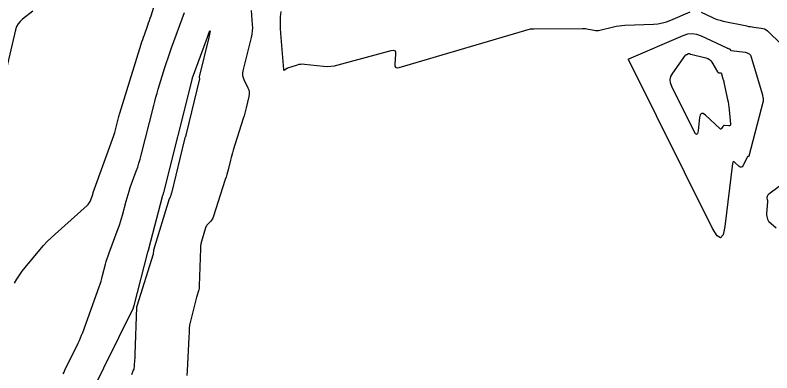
# Model space of a CAD drawing. Extents: x 658976 to 668726, y 639543 to 647196.
# Drawn here: x 662650 to 662816.3, y 643207.1 to 643285.7 of the extents above; entities that cross this region are included whole.
import ezdxf

# ---------------------------------------------------------------- set-up
doc = ezdxf.new("R2010")
doc.units = 0
doc.layers.add('Ex_Major Contours', color=7, linetype='Continuous')
doc.layers.add('Ex_Minor Contours', color=7, linetype='Continuous')

msp = doc.modelspace()

# ---------------------------------------------------------------- linework, layer by layer
at = {"layer": 'Ex_Major Contours'}
msp.add_lwpolyline([(662666.26, 643201.65), (662675.95, 643221.38), (662675.97, 643221.42), (662675.99, 643221.46), (662676, 643221.51), (662676.02, 643221.55), (662676.08, 643221.72), (662676.09, 643221.76), (662676.11, 643221.8), (662676.12, 643221.85), (662676.13, 643221.89), (662679.12, 643233.6), (662679.13, 643233.66), (662679.15, 643233.72), (662679.17, 643233.78), (662679.19, 643233.84), (662679.28, 643234.07), (662679.3, 643234.13), (662679.32, 643234.19), (662679.34, 643234.25), (662679.35, 643234.31), (662682.32, 643245.85), (662682.35, 643245.93), (662682.37, 643246), (662682.39, 643246.08), (662682.42, 643246.15), (662682.53, 643246.45), (662682.55, 643246.52), (662682.58, 643246.6), (662682.6, 643246.68), (662682.62, 643246.75), (662688.85, 643271.51), (662688.87, 643271.59), (662688.89, 643271.68), (662688.92, 643271.77), (662688.94, 643271.85), (662689.05, 643272.19), (662689.08, 643272.28), (662689.1, 643272.36), (662689.13, 643272.44), (662689.16, 643272.53), (662692.22, 643280.89), (662692.63, 643281.94), (662692.82, 643282.28), (662692.78, 643281.89), (662692.53, 643280.79), (662690.39, 643272.13), (662690.39, 643272.09), (662690.39, 643272.06), (662690.39, 643272.02), (662690.41, 643271.98), (662690.48, 643271.84), (662690.49, 643271.8), (662690.5, 643271.77), (662690.5, 643271.73), (662690.5, 643271.69), (662687.54, 643259.62), (662687.52, 643259.52), (662687.49, 643259.42), (662687.47, 643259.33), (662687.44, 643259.23), (662687.32, 643258.85), (662687.29, 643258.76), (662687.26, 643258.66), (662687.23, 643258.57), (662687.21, 643258.47), (662684.31, 643246.6), (662684.28, 643246.49), (662684.25, 643246.38), (662684.22, 643246.27), (662684.18, 643246.17), (662683.99, 643245.57), (662683.98, 643245.55), (662683.97, 643245.53), (662683.96, 643245.51), (662683.95, 643245.5), (662683.89, 643245.44), (662683.87, 643245.42), (662683.86, 643245.4), (662683.85, 643245.39), (662683.84, 643245.37), (662680.38, 643234.05), (662680.36, 643233.98), (662680.35, 643233.91), (662680.34, 643233.84), (662680.34, 643233.77), (662680.33, 643233.48), (662680.32, 643233.41), (662680.31, 643233.34), (662680.3, 643233.27), (662680.28, 643233.2), (662676.69, 643221.74), (662676.68, 643221.72), (662676.68, 643221.7), (662676.67, 643221.68), (662676.67, 643221.66), (662676.65, 643221.58), (662676.64, 643221.56), (662676.64, 643221.53), (662676.64, 643221.51), (662676.64, 643221.49), (662676.26, 643211.11), (662676.25, 643210.82), (662676.24, 643210.52), (662676.23, 643210.22), (662676.21, 643209.92), (662676.15, 643208.66), (662676.13, 643208.4), (662676.08, 643208.14), (662676.01, 643207.89), (662675.92, 643207.65), (662675.5, 643206.67)], dxfattribs=at)
msp.add_lwpolyline([(662794, 643270.8), (662793.94, 643271.53), (662794.11, 643272.24), (662794.49, 643272.93), (662797.31, 643276.89), (662797.36, 643276.95), (662797.42, 643277.01), (662797.49, 643277.06), (662797.56, 643277.09), (662797.94, 643277.25), (662797.98, 643277.27), (662798.02, 643277.27), (662798.07, 643277.27), (662798.11, 643277.25), (662798.28, 643277.17), (662798.32, 643277.15), (662798.37, 643277.13), (662798.41, 643277.12), (662798.46, 643277.11), (662801.79, 643276.31), (662802.19, 643276.17), (662802.54, 643275.97), (662802.84, 643275.69), (662803.08, 643275.35), (662804.32, 643273.25), (662804.37, 643273.17), (662804.44, 643273.12), (662804.52, 643273.08), (662804.6, 643273.06), (662804.98, 643273.02), (662805.06, 643273), (662805.13, 643272.95), (662805.18, 643272.89), (662805.22, 643272.81), (662805.54, 643271.74), (662805.59, 643271.53), (662805.65, 643271.32), (662805.7, 643271.11), (662805.75, 643270.9), (662806.56, 643267.2), (662806.67, 643266.62), (662806.77, 643266.04), (662806.85, 643265.46), (662806.91, 643264.88), (662807.2, 643261.78), (662807.19, 643261.6), (662807.12, 643261.48), (662807, 643261.41), (662806.83, 643261.39), (662805.87, 643261.44), (662805.75, 643261.43), (662805.64, 643261.4), (662805.55, 643261.33), (662805.48, 643261.23), (662805.24, 643260.76), (662805.17, 643260.67), (662805.1, 643260.63), (662805.01, 643260.64), (662804.92, 643260.71), (662801.68, 643263.71), (662801.18, 643264.06), (662800.81, 643264.1), (662800.55, 643263.82), (662800.4, 643263.24), (662800.05, 643260.27), (662799.93, 643259.7), (662799.75, 643259.49), (662799.51, 643259.63), (662799.21, 643260.12), (662794.26, 643270.06)], close=True, dxfattribs=at)
at = {"layer": 'Ex_Minor Contours'}
for points in [[(662649.78, 643226.8), (662650.32, 643227.7), (662650.9, 643228.58), (662651.52, 643229.44), (662652.18, 643230.27), (662655.4, 643234.16), (662656.18, 643235.06), (662657, 643235.93), (662657.84, 643236.77), (662658.72, 643237.58), (662665.82, 643243.89), (662666.02, 643244.08), (662666.18, 643244.3), (662666.32, 643244.53), (662666.43, 643244.78), (662667, 643246.27), (662667.01, 643246.31), (662667.02, 643246.34), (662667.03, 643246.38), (662667.04, 643246.41), (662667.08, 643246.56), (662667.09, 643246.59), (662667.1, 643246.63), (662667.11, 643246.66), (662667.12, 643246.7), (662671.67, 643259.22), (662671.75, 643259.46), (662671.83, 643259.71), (662671.9, 643259.95), (662671.96, 643260.2), (662672.71, 643263.17), (662672.78, 643263.41), (662672.84, 643263.66), (662672.91, 643263.91), (662672.99, 643264.15), (662677.65, 643279.31), (662677.82, 643279.84), (662677.99, 643280.36), (662678.17, 643280.88), (662678.36, 643281.4), (662679.12, 643283.47), (662679.3, 643283.99), (662679.48, 643284.51), (662679.66, 643285.03), (662679.82, 643285.56), (662683.84, 643298.47)], [(662653.86, 643286.61), (662651.56, 643284.82), (662651.03, 643284.34), (662650.61, 643283.8), (662650.29, 643283.19), (662650.07, 643282.51), (662647.04, 643269.62)], [(662660.52, 643206.84), (662660.71, 643207.26), (662660.91, 643207.68), (662663.81, 643213.6), (662664.08, 643214.17), (662664.34, 643214.75), (662664.57, 643215.34), (662664.8, 643215.93), (662668.42, 643225.99), (662668.63, 643226.6), (662668.83, 643227.22), (662669.01, 643227.84), (662669.18, 643228.46), (662669.82, 643230.97), (662669.99, 643231.59), (662670.17, 643232.21), (662670.37, 643232.82), (662670.59, 643233.43), (662672.62, 643238.8), (662672.89, 643239.54), (662673.13, 643240.28), (662673.36, 643241.02), (662673.56, 643241.78), (662674.34, 643244.8), (662674.55, 643245.56), (662674.77, 643246.31), (662675.01, 643247.05), (662675.26, 643247.79), (662676.59, 643251.44), (662676.89, 643252.3), (662677.17, 643253.16), (662677.42, 643254.03), (662677.65, 643254.91), (662680.41, 643265.85), (662680.64, 643266.76), (662680.89, 643267.66), (662681.15, 643268.57), (662681.42, 643269.46), (662682.87, 643274.19), (662683.21, 643275.27), (662683.57, 643276.35), (662683.94, 643277.43), (662684.32, 643278.5), (662687.18, 643286.3)], [(662701.81, 643286.75), (662702.07, 643283.65), (662702.1, 643282.94), (662702.07, 643282.23), (662701.98, 643281.53), (662701.84, 643280.83), (662700.01, 643273.45), (662699.94, 643272.96), (662699.94, 643272.48), (662700.04, 643272.01), (662700.22, 643271.55), (662701.13, 643269.72), (662701.32, 643269.26), (662701.42, 643268.79), (662701.43, 643268.31), (662701.35, 643267.82), (662700.73, 643265.31), (662700.59, 643264.73), (662700.43, 643264.15), (662700.26, 643263.58), (662700.09, 643263), (662697.88, 643256.01), (662697.72, 643255.48), (662697.56, 643254.94), (662697.42, 643254.41), (662697.28, 643253.87), (662696.76, 643251.72), (662696.62, 643251.18), (662696.47, 643250.65), (662696.32, 643250.12), (662696.15, 643249.59), (662693.47, 643241.28), (662693.38, 643241.05), (662693.27, 643240.84), (662693.13, 643240.64), (662692.97, 643240.46), (662692.28, 643239.76), (662692.12, 643239.58), (662691.99, 643239.38), (662691.88, 643239.17), (662691.79, 643238.94), (662691.03, 643236.44), (662690.9, 643235.95), (662690.79, 643235.44), (662690.73, 643234.94), (662690.69, 643234.42), (662690.43, 643226.21), (662690.41, 643225.92), (662690.37, 643225.64), (662690.31, 643225.36), (662690.23, 643225.08), (662689.89, 643223.97), (662689.8, 643223.69), (662689.72, 643223.41), (662689.65, 643223.13), (662689.58, 643222.85), (662688.37, 643217.84), (662688.31, 643217.59), (662688.27, 643217.34), (662688.24, 643217.09), (662688.23, 643216.84), (662688.19, 643215.83), (662688.18, 643215.58), (662688.17, 643215.33), (662688.16, 643215.08), (662688.15, 643214.83), (662687.8, 643207.58), (662687.69, 643206.48)], [(662708.34, 643286.53), (662708.24, 643285.31), (662708.19, 643284.09), (662708.2, 643282.88), (662708.28, 643281.66), (662708.92, 643273.78), (662708.94, 643273.69), (662708.98, 643273.64), (662709.04, 643273.64), (662709.13, 643273.68), (662709.5, 643273.91), (662709.6, 643273.97), (662709.69, 643274.02), (662709.8, 643274.06), (662709.9, 643274.1), (662711.99, 643274.8), (662712.38, 643274.91), (662712.77, 643274.97), (662713.16, 643274.99), (662713.56, 643274.97), (662717.72, 643274.5), (662718.54, 643274.45), (662719.36, 643274.47), (662720.17, 643274.58), (662720.97, 643274.76), (662732.58, 643277.96), (662733.04, 643278.02), (662733.36, 643277.91), (662733.53, 643277.62), (662733.56, 643277.16), (662733.4, 643274.96), (662733.43, 643274.5), (662733.61, 643274.22), (662733.92, 643274.11), (662734.38, 643274.18), (662763.2, 643282.68), (662763.26, 643282.7), (662763.31, 643282.71), (662763.37, 643282.71), (662763.43, 643282.71), (662763.73, 643282.71), (662763.75, 643282.71), (662763.77, 643282.71), (662763.79, 643282.71), (662763.81, 643282.7), (662763.89, 643282.7), (662763.91, 643282.7), (662763.93, 643282.7), (662763.96, 643282.7), (662763.98, 643282.7), (662774.67, 643282.78), (662774.99, 643282.77), (662775.31, 643282.75), (662775.63, 643282.71), (662775.95, 643282.65), (662777.21, 643282.39), (662777.53, 643282.34), (662777.84, 643282.33), (662778.16, 643282.35), (662778.47, 643282.41), (662781.47, 643283.15), (662782.08, 643283.29), (662782.69, 643283.39), (662783.31, 643283.46), (662783.93, 643283.5), (662790.27, 643283.74), (662791.25, 643283.82), (662792.21, 643283.99), (662793.15, 643284.25), (662794.07, 643284.59), (662798.34, 643286.42)], [(662800.72, 643286.38), (662803.09, 643285.25), (662803.68, 643284.99), (662804.29, 643284.76), (662804.92, 643284.57), (662805.55, 643284.42), (662810.76, 643283.33), (662811.15, 643283.25), (662811.55, 643283.18), (662811.94, 643283.12), (662812.34, 643283.07), (662813.94, 643282.88), (662814.32, 643282.81), (662814.68, 643282.67), (662815.01, 643282.48), (662815.31, 643282.23), (662818.4, 643279.23)], [(662823.04, 643251.83), (662815.58, 643246.35), (662815.53, 643246.3), (662815.48, 643246.25), (662815.43, 643246.19), (662815.39, 643246.12), (662815.25, 643245.85), (662815.22, 643245.79), (662815.21, 643245.72), (662815.2, 643245.64), (662815.21, 643245.57), (662815.28, 643245.14), (662815.29, 643245.04), (662815.3, 643244.95), (662815.3, 643244.85), (662815.3, 643244.75), (662815.12, 643242.02), (662815.11, 643241.87), (662815.12, 643241.72), (662815.14, 643241.58), (662815.17, 643241.43), (662815.33, 643240.85), (662815.38, 643240.71), (662815.45, 643240.58), (662815.53, 643240.46), (662815.64, 643240.35), (662817.2, 643238.95)]]:
    msp.add_lwpolyline(points, dxfattribs=at)
msp.add_lwpolyline([(662784.74, 643275.99), (662784.73, 643276), (662784.74, 643276.02), (662784.75, 643276.03), (662784.79, 643276.09), (662784.8, 643276.1), (662784.81, 643276.12), (662784.83, 643276.13), (662784.84, 643276.13), (662796.81, 643281.27), (662797.79, 643281.58), (662798.77, 643281.67), (662799.75, 643281.54), (662800.72, 643281.19), (662806.41, 643278.49), (662806.47, 643278.46), (662806.53, 643278.44), (662806.59, 643278.42), (662806.66, 643278.4), (662806.93, 643278.34), (662806.98, 643278.32), (662807.02, 643278.3), (662807.06, 643278.26), (662807.09, 643278.22), (662807.19, 643278.04), (662807.22, 643278), (662807.26, 643277.97), (662807.3, 643277.95), (662807.35, 643277.94), (662810.4, 643277.58), (662810.88, 643277.46), (662811.27, 643277.23), (662811.56, 643276.89), (662811.76, 643276.44), (662814.2, 643268.19), (662814.22, 643268.13), (662814.23, 643268.06), (662814.25, 643268), (662814.26, 643267.94), (662814.32, 643267.69), (662814.33, 643267.62), (662814.34, 643267.56), (662814.35, 643267.49), (662814.36, 643267.43), (662814.38, 643267.12), (662814.39, 643267.04), (662814.39, 643266.97), (662814.38, 643266.9), (662814.36, 643266.83), (662811.22, 643254.68), (662811.21, 643254.65), (662811.19, 643254.63), (662811.17, 643254.62), (662811.14, 643254.62), (662811.02, 643254.63), (662811, 643254.63), (662810.97, 643254.62), (662810.95, 643254.6), (662810.94, 643254.58), (662809.88, 643252.59), (662809.72, 643252.36), (662809.53, 643252.27), (662809.33, 643252.3), (662809.11, 643252.45), (662808.17, 643253.32), (662807.96, 643253.47), (662807.79, 643253.49), (662807.68, 643253.37), (662807.62, 643253.12), (662805.98, 643239.27), (662805.6, 643237.42), (662805.01, 643236.73), (662804.23, 643237.19), (662803.24, 643238.79), (662784.74, 643275.97)], close=True, dxfattribs=at)

doc.saveas('drawing.dxf')
